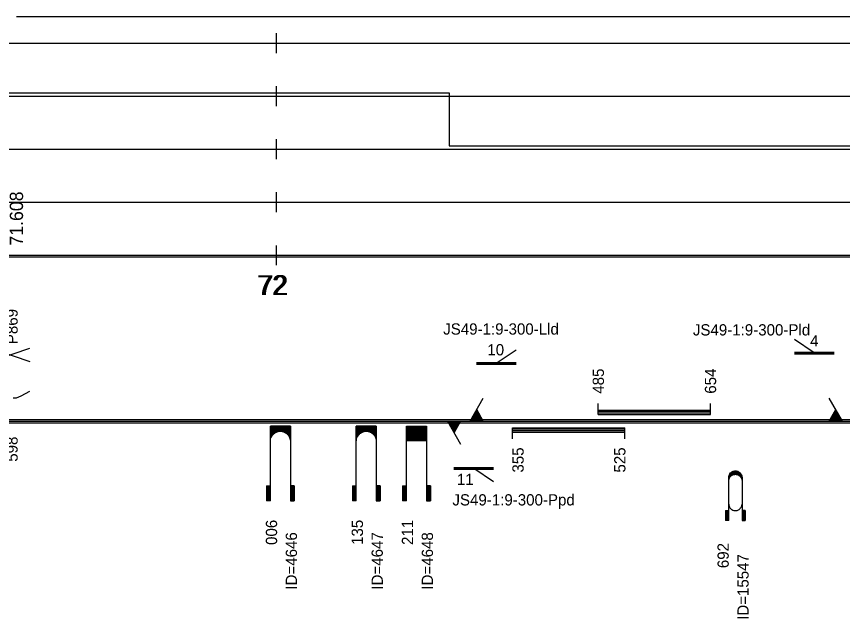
# Model space of a CAD drawing. Extents: x 2 to 10148, y 0 to 380.
# Drawn here: x 7460.5 to 7585, y 95.2 to 186 of the extents above; entities that cross this region are included whole.
import ezdxf

# ---------------------------------------------------------------- set-up
doc = ezdxf.new("R2010")
doc.units = 0
for name, color, linetype in [('CARA_S_OBJEKTY', 7, 'Continuous'), ('L_OBJEKTY_TEXT', 7, 'Continuous'), ('L_OBJEKTY_TVAR', 7, 'Continuous'), ('OBJEKTY_TEXT', 7, 'Continuous'), ('OBJEKTY_TVAR', 7, 'Continuous'), ('RYCHL_A', 7, 'Continuous'), ('RYCHL_B', 7, 'Continuous'), ('RYCHL_RASTR', 7, 'Continuous'), ('RYCHL_STAN', 7, 'Continuous'), ('STANIC_ZMEN_V', 7, 'Continuous')]:
    doc.layers.add(name, color=color, linetype=linetype)

msp = doc.modelspace()

# ---------------------------------------------------------------- linework, layer by layer
at = {"layer": 'CARA_S_OBJEKTY'}
for p, q in [((6872.96, 125.25), (8072.18, 125.25)), ((6872.96, 125), (8072.18, 125)), ((6872.96, 124.75), (8072.18, 124.75))]:
    msp.add_line(p, q, dxfattribs=at)
at = {"layer": 'L_OBJEKTY_TVAR'}
for p, q in [((7548.19, 126), (7548.19, 127.67)), ((7565.11, 126), (7565.11, 127.67)), ((7548.19, 126.67), (7565.11, 126.67)), ((7548.19, 126.5), (7565.11, 126.5)), ((7548.19, 126.25), (7565.11, 126.25)), ((7548.19, 126), (7565.11, 126)), ((7535.23, 124), (7552.19, 124)), ((7535.23, 122.33), (7535.23, 124)), ((7535.23, 123.83), (7552.19, 123.83)), ((7535.23, 123.58), (7552.19, 123.58)), ((7535.23, 123.33), (7552.19, 123.33)), ((7552.19, 122.33), (7552.19, 124))]:
    msp.add_line(p, q, dxfattribs=at)
at = {"layer": 'OBJEKTY_TVAR'}
for p, q in [((7580.76, 135.29), (7577.76, 137.29)), ((7456.47, 134), (7462.47, 136)), ((7456.47, 136), (7462.47, 134)), ((7532.81, 133.74), (7535.81, 135.74)), ((7577.76, 135.41), (7583.76, 135.41)), ((7577.76, 135.29), (7583.76, 135.29)), ((7577.76, 135.16), (7583.76, 135.16)), ((7529.81, 133.86), (7535.81, 133.86)), ((7529.81, 133.74), (7535.81, 133.74)), ((7529.81, 133.61), (7535.81, 133.61)), ((7459.97, 128.5), (7460.47, 128.5)), ((7460.47, 128.5), (7461.14, 128.83)), ((7461.14, 128.83), (7461.81, 129.17)), ((7461.81, 129.17), (7462.47, 129.5)), ((7528.85, 125), (7530.85, 128.46)), ((7585, 125), (7583, 128.46)), ((7529.8, 125), (7529.32, 125.82)), ((7529.95, 125), (7529.4, 125.95)), ((7530.1, 125), (7529.47, 126.08)), ((7530.25, 125), (7529.55, 126.21)), ((7530.4, 125), (7529.62, 126.34)), ((7530.55, 125), (7529.7, 126.47)), ((7530.7, 125), (7529.77, 126.6)), ((7530.85, 125), (7529.85, 126.73)), ((7583, 125), (7584, 126.73)), ((7583.15, 125), (7584.07, 126.6)), ((7583.3, 125), (7584.15, 126.47)), ((7583.45, 125), (7584.22, 126.34)), ((7583.6, 125), (7584.3, 126.21)), ((7583.75, 125), (7584.37, 126.08)), ((7583.9, 125), (7584.45, 125.95)), ((7584.05, 125), (7584.52, 125.82)), ((7525.43, 125), (7527.43, 121.54)), ((7525.63, 125), (7525.53, 124.83)), ((7525.78, 125), (7525.6, 124.7)), ((7525.93, 125), (7525.68, 124.57)), ((7526.08, 125), (7525.75, 124.44)), ((7526.23, 125), (7525.83, 124.31)), ((7526.38, 125), (7525.9, 124.18)), ((7526.53, 125), (7525.98, 124.05)), ((7526.68, 125), (7526.05, 123.92)), ((7526.83, 125), (7526.13, 123.79)), ((7526.98, 125), (7526.2, 123.66)), ((7527.13, 125), (7526.28, 123.53)), ((7527.28, 125), (7526.35, 123.4)), ((7527.43, 125), (7526.43, 123.27)), ((7529.05, 125), (7528.95, 125.17)), ((7529.2, 125), (7529.02, 125.3)), ((7529.35, 125), (7529.1, 125.43)), ((7529.5, 125), (7529.17, 125.56)), ((7529.65, 125), (7529.25, 125.69)), ((7584.2, 125), (7584.6, 125.69)), ((7584.35, 125), (7584.67, 125.56)), ((7584.5, 125), (7584.75, 125.43)), ((7584.65, 125), (7584.82, 125.3)), ((7584.8, 125), (7584.9, 125.17)), ((7498.75, 113), (7498.75, 124.25)), ((7501.75, 124.25), (7498.75, 124.25)), ((7498.75, 124.17), (7501.75, 124.17)), ((7498.75, 124.1), (7501.75, 124.1)), ((7498.75, 124.02), (7501.75, 124.02)), ((7498.75, 123.95), (7501.75, 123.95)), ((7498.75, 123.87), (7501.75, 123.87)), ((7498.75, 123.8), (7501.75, 123.8)), ((7498.75, 123.72), (7501.75, 123.72)), ((7498.75, 123.65), (7501.75, 123.65)), ((7498.75, 123.57), (7501.75, 123.57)), ((7498.75, 123.5), (7501.75, 123.5)), ((7498.75, 123.42), (7499.91, 123.42)), ((7498.75, 123.35), (7499.67, 123.35)), ((7499.52, 123.27), (7499.67, 123.35)), ((7499.67, 123.35), (7499.91, 123.42)), ((7499.91, 123.42), (7500.12, 123.46)), ((7500.12, 123.46), (7500.37, 123.46)), ((7500.37, 123.46), (7500.51, 123.44)), ((7500.51, 123.44), (7500.59, 123.42)), ((7500.59, 123.42), (7501.75, 123.42)), ((7500.59, 123.42), (7500.83, 123.35)), ((7500.83, 123.35), (7501.75, 123.35)), ((7500.83, 123.35), (7500.98, 123.27)), ((7501.75, 124.25), (7501.75, 113)), ((7511.7, 113), (7511.7, 124.25)), ((7514.7, 124.25), (7511.7, 124.25)), ((7511.7, 124.17), (7514.7, 124.17)), ((7511.7, 124.1), (7514.7, 124.1)), ((7511.7, 124.02), (7514.7, 124.02)), ((7511.7, 123.95), (7514.7, 123.95)), ((7511.7, 123.87), (7514.7, 123.87)), ((7511.7, 123.8), (7514.7, 123.8)), ((7511.7, 123.72), (7514.7, 123.72)), ((7511.7, 123.65), (7514.7, 123.65)), ((7511.7, 123.57), (7514.7, 123.57)), ((7511.7, 123.5), (7514.7, 123.5)), ((7511.7, 123.42), (7512.86, 123.42)), ((7511.7, 123.35), (7512.62, 123.35)), ((7512.47, 123.27), (7512.62, 123.35)), ((7512.62, 123.35), (7512.86, 123.42)), ((7512.86, 123.42), (7513.07, 123.46)), ((7513.07, 123.46), (7513.32, 123.46)), ((7513.32, 123.46), (7513.46, 123.44)), ((7513.46, 123.44), (7513.54, 123.42)), ((7513.54, 123.42), (7514.7, 123.42)), ((7513.54, 123.42), (7513.78, 123.35)), ((7513.78, 123.35), (7514.7, 123.35)), ((7513.78, 123.35), (7513.93, 123.27)), ((7514.7, 124.25), (7514.7, 113)), ((7519.26, 124.25), (7522.26, 124.25)), ((7519.26, 113), (7519.26, 124.25)), ((7519.26, 124.17), (7522.26, 124.17)), ((7519.26, 124.1), (7522.26, 124.1)), ((7519.26, 124.02), (7522.26, 124.02)), ((7519.26, 123.95), (7522.26, 123.95)), ((7519.26, 123.87), (7522.26, 123.87)), ((7519.26, 123.8), (7522.26, 123.8)), ((7519.26, 123.72), (7522.26, 123.72)), ((7519.26, 123.65), (7522.26, 123.65)), ((7519.26, 123.57), (7522.26, 123.57)), ((7519.26, 123.5), (7522.26, 123.5)), ((7519.26, 123.42), (7522.26, 123.42)), ((7519.26, 123.35), (7522.26, 123.35)), ((7522.26, 124.25), (7522.26, 113)), ((7498.75, 123.27), (7499.52, 123.27)), ((7498.75, 123.2), (7499.4, 123.2)), ((7498.75, 123.12), (7499.3, 123.12)), ((7498.75, 123.05), (7499.21, 123.05)), ((7498.75, 122.97), (7499.14, 122.97)), ((7498.75, 122.9), (7499.08, 122.9)), ((7498.75, 122.82), (7499.02, 122.82)), ((7498.75, 122.75), (7498.97, 122.75)), ((7498.75, 122.67), (7498.93, 122.67)), ((7498.75, 122.6), (7498.89, 122.6)), ((7498.75, 122.52), (7498.86, 122.52)), ((7498.75, 122.45), (7498.83, 122.45)), ((7498.75, 122.37), (7498.81, 122.37)), ((7498.75, 122.3), (7498.79, 122.3)), ((7498.75, 122.22), (7498.77, 122.22)), ((7498.75, 122.15), (7498.76, 122.15)), ((7498.75, 121.97), (7498.76, 122.11)), ((7498.76, 122.11), (7498.78, 122.28)), ((7498.78, 122.28), (7498.83, 122.46)), ((7498.83, 122.46), (7498.9, 122.61)), ((7498.9, 122.61), (7498.97, 122.75)), ((7498.97, 122.75), (7499.08, 122.9)), ((7499.08, 122.9), (7499.21, 123.05)), ((7499.21, 123.05), (7499.29, 123.12)), ((7499.29, 123.12), (7499.39, 123.19)), ((7499.39, 123.19), (7499.52, 123.27)), ((7500.98, 123.27), (7501.75, 123.27)), ((7500.98, 123.27), (7501.1, 123.2)), ((7501.1, 123.2), (7501.75, 123.2)), ((7501.1, 123.2), (7501.2, 123.12)), ((7501.2, 123.12), (7501.75, 123.12)), ((7501.2, 123.12), (7501.29, 123.05)), ((7501.29, 123.05), (7501.75, 123.05)), ((7501.29, 123.05), (7501.36, 122.97)), ((7501.36, 122.97), (7501.75, 122.97)), ((7501.36, 122.97), (7501.42, 122.9)), ((7501.42, 122.9), (7501.74, 122.9)), ((7501.42, 122.9), (7501.48, 122.82)), ((7501.48, 122.82), (7501.75, 122.82)), ((7501.48, 122.82), (7501.57, 122.67)), ((7501.53, 122.75), (7501.75, 122.75)), ((7501.57, 122.67), (7501.75, 122.67)), ((7501.57, 122.67), (7501.64, 122.52)), ((7501.61, 122.6), (7501.75, 122.6)), ((7501.64, 122.52), (7501.75, 122.52)), ((7501.64, 122.52), (7501.69, 122.37)), ((7501.67, 122.45), (7501.75, 122.45)), ((7501.69, 122.37), (7501.75, 122.37)), ((7501.69, 122.37), (7501.73, 122.22)), ((7501.71, 122.3), (7501.75, 122.3)), ((7501.73, 122.22), (7501.75, 122.22)), ((7501.73, 122.22), (7501.75, 121.97)), ((7501.74, 122.15), (7501.75, 122.15)), ((7511.7, 123.27), (7512.47, 123.27)), ((7511.7, 123.2), (7512.35, 123.2)), ((7511.7, 123.12), (7512.25, 123.12)), ((7511.7, 123.05), (7512.16, 123.05)), ((7511.7, 122.97), (7512.09, 122.97)), ((7511.7, 122.9), (7512.03, 122.9)), ((7511.7, 122.82), (7511.97, 122.82)), ((7511.7, 122.75), (7511.92, 122.75)), ((7511.7, 122.67), (7511.88, 122.67)), ((7511.7, 122.6), (7511.84, 122.6)), ((7511.7, 122.52), (7511.81, 122.52)), ((7511.7, 122.45), (7511.78, 122.45)), ((7511.7, 122.37), (7511.76, 122.37)), ((7511.7, 122.3), (7511.74, 122.3)), ((7511.7, 122.22), (7511.72, 122.22)), ((7511.7, 122.15), (7511.71, 122.15)), ((7511.7, 121.97), (7511.71, 122.11)), ((7511.71, 122.11), (7511.73, 122.28)), ((7511.73, 122.28), (7511.78, 122.46)), ((7511.78, 122.46), (7511.85, 122.61)), ((7511.85, 122.61), (7511.92, 122.75)), ((7511.92, 122.75), (7512.03, 122.9)), ((7512.03, 122.9), (7512.16, 123.05)), ((7512.16, 123.05), (7512.24, 123.12)), ((7512.24, 123.12), (7512.34, 123.19)), ((7512.34, 123.19), (7512.47, 123.27)), ((7513.93, 123.27), (7514.7, 123.27)), ((7513.93, 123.27), (7514.05, 123.2)), ((7514.05, 123.2), (7514.7, 123.2)), ((7514.05, 123.2), (7514.15, 123.12)), ((7514.15, 123.12), (7514.7, 123.12)), ((7514.15, 123.12), (7514.24, 123.05)), ((7514.24, 123.05), (7514.7, 123.05)), ((7514.24, 123.05), (7514.31, 122.97)), ((7514.31, 122.97), (7514.7, 122.97)), ((7514.31, 122.97), (7514.37, 122.9)), ((7514.37, 122.9), (7514.69, 122.9)), ((7514.37, 122.9), (7514.43, 122.82)), ((7514.43, 122.82), (7514.7, 122.82)), ((7514.43, 122.82), (7514.52, 122.67)), ((7514.48, 122.75), (7514.7, 122.75)), ((7514.52, 122.67), (7514.7, 122.67)), ((7514.52, 122.67), (7514.59, 122.52)), ((7514.56, 122.6), (7514.7, 122.6)), ((7514.59, 122.52), (7514.7, 122.52)), ((7514.59, 122.52), (7514.64, 122.37)), ((7514.62, 122.45), (7514.7, 122.45)), ((7514.64, 122.37), (7514.7, 122.37)), ((7514.64, 122.37), (7514.68, 122.22)), ((7514.66, 122.3), (7514.7, 122.3)), ((7514.68, 122.22), (7514.7, 122.22)), ((7514.68, 122.22), (7514.7, 121.97)), ((7514.69, 122.15), (7514.7, 122.15)), ((7519.26, 123.27), (7522.26, 123.27)), ((7519.26, 123.2), (7522.26, 123.2)), ((7519.26, 123.12), (7522.26, 123.12)), ((7519.26, 123.05), (7522.26, 123.05)), ((7519.26, 122.97), (7522.26, 122.97)), ((7519.26, 122.9), (7522.26, 122.9)), ((7519.26, 122.82), (7522.26, 122.82)), ((7519.26, 122.75), (7522.26, 122.75)), ((7519.26, 122.67), (7522.26, 122.67)), ((7519.26, 122.6), (7522.26, 122.6)), ((7519.26, 122.52), (7522.26, 122.52)), ((7519.26, 122.45), (7522.26, 122.45)), ((7519.26, 122.37), (7522.26, 122.37)), ((7519.26, 122.3), (7522.26, 122.3)), ((7519.26, 122.22), (7522.26, 122.22)), ((7519.26, 122.15), (7522.26, 122.15)), ((7519.26, 122.07), (7522.26, 122.07)), ((7526.4, 118.01), (7532.4, 118.01)), ((7526.4, 117.89), (7532.4, 117.89)), ((7526.4, 117.76), (7532.4, 117.76)), ((7529.4, 117.89), (7532.4, 115.89)), ((7568.03, 117.06), (7568.12, 117.18)), ((7568.06, 117.1), (7569.66, 117.1)), ((7568.1, 117.15), (7569.62, 117.15)), ((7568.12, 117.18), (7568.21, 117.26)), ((7568.15, 117.2), (7569.57, 117.2)), ((7568.2, 117.25), (7569.52, 117.25)), ((7568.21, 117.26), (7568.34, 117.35)), ((7568.26, 117.3), (7569.46, 117.3)), ((7568.33, 117.35), (7569.39, 117.35)), ((7568.34, 117.35), (7568.47, 117.42)), ((7568.42, 117.4), (7569.3, 117.4)), ((7568.47, 117.42), (7568.5, 117.43)), ((7568.5, 117.43), (7568.62, 117.47)), ((7568.55, 117.45), (7569.17, 117.45)), ((7568.62, 117.47), (7568.76, 117.49)), ((7568.76, 117.49), (7568.87, 117.5)), ((7568.87, 117.5), (7569, 117.49)), ((7569, 117.49), (7569.13, 117.46)), ((7569.13, 117.46), (7569.24, 117.43)), ((7569.24, 117.43), (7569.35, 117.37)), ((7569.35, 117.37), (7569.42, 117.32)), ((7569.42, 117.32), (7569.57, 117.21)), ((7569.57, 117.21), (7569.65, 117.11)), ((7569.65, 117.11), (7569.74, 116.98)), ((7567.86, 116.5), (7567.87, 116.65)), ((7567.86, 116.55), (7568.04, 116.55)), ((7567.86, 110), (7567.86, 116.5)), ((7567.86, 116.5), (7568.01, 116.5)), ((7567.86, 116.45), (7567.98, 116.45)), ((7567.86, 116.4), (7567.95, 116.4)), ((7567.86, 116.35), (7567.93, 116.35)), ((7567.86, 116.3), (7567.91, 116.3)), ((7567.86, 116.25), (7567.9, 116.25)), ((7567.86, 116.2), (7567.89, 116.2)), ((7567.86, 116.15), (7567.88, 116.15)), ((7567.86, 115.98), (7567.87, 116.13)), ((7567.86, 116.1), (7567.87, 116.1)), ((7567.87, 116.65), (7567.91, 116.81)), ((7567.87, 116.65), (7568.12, 116.65)), ((7567.87, 116.6), (7568.08, 116.6)), ((7567.87, 116.13), (7567.91, 116.28)), ((7567.88, 116.7), (7568.17, 116.7)), ((7567.89, 116.75), (7568.23, 116.75)), ((7567.91, 116.81), (7567.97, 116.95)), ((7567.91, 116.8), (7568.29, 116.8)), ((7567.91, 116.28), (7567.97, 116.43)), ((7567.92, 116.85), (7568.37, 116.85)), ((7567.94, 116.9), (7568.48, 116.9)), ((7567.97, 116.95), (7568.03, 117.06)), ((7567.97, 116.95), (7568.63, 116.95)), ((7567.97, 116.43), (7568.03, 116.53)), ((7567.99, 117), (7569.73, 117)), ((7568.02, 117.05), (7569.7, 117.05)), ((7568.03, 116.53), (7568.12, 116.65)), ((7568.12, 116.65), (7568.21, 116.74)), ((7568.21, 116.74), (7568.34, 116.83)), ((7568.34, 116.83), (7568.47, 116.9)), ((7568.47, 116.9), (7568.5, 116.91)), ((7568.5, 116.91), (7568.62, 116.95)), ((7568.62, 116.95), (7568.76, 116.97)), ((7568.76, 116.97), (7568.87, 116.98)), ((7568.87, 116.98), (7569, 116.97)), ((7569, 116.97), (7569.13, 116.94)), ((7569.09, 116.95), (7569.75, 116.95)), ((7569.13, 116.94), (7569.24, 116.9)), ((7569.24, 116.9), (7569.35, 116.85)), ((7569.24, 116.9), (7569.78, 116.9)), ((7569.35, 116.85), (7569.8, 116.85)), ((7569.35, 116.85), (7569.42, 116.8)), ((7569.42, 116.8), (7569.57, 116.68)), ((7569.43, 116.8), (7569.81, 116.8)), ((7569.49, 116.75), (7569.83, 116.75)), ((7569.55, 116.7), (7569.84, 116.7)), ((7569.57, 116.68), (7569.65, 116.59)), ((7569.6, 116.65), (7569.85, 116.65)), ((7569.64, 116.6), (7569.85, 116.6)), ((7569.65, 116.59), (7569.74, 116.46)), ((7569.68, 116.55), (7569.86, 116.55)), ((7569.71, 116.5), (7569.86, 116.5)), ((7569.74, 116.98), (7569.78, 116.89)), ((7569.74, 116.46), (7569.78, 116.37)), ((7569.74, 116.45), (7569.86, 116.45)), ((7569.77, 116.4), (7569.86, 116.4)), ((7569.78, 116.89), (7569.82, 116.77)), ((7569.78, 116.37), (7569.82, 116.24)), ((7569.79, 116.35), (7569.86, 116.35)), ((7569.81, 116.3), (7569.86, 116.3)), ((7569.82, 116.77), (7569.85, 116.65)), ((7569.82, 116.25), (7569.86, 116.25)), ((7569.82, 116.24), (7569.85, 116.13)), ((7569.83, 116.2), (7569.86, 116.2)), ((7569.84, 116.15), (7569.86, 116.15)), ((7569.85, 116.65), (7569.86, 116.56)), ((7569.85, 116.13), (7569.86, 116.03)), ((7569.85, 116.1), (7569.86, 116.1)), ((7569.86, 116.56), (7569.86, 116.5)), ((7569.86, 116.5), (7569.86, 110)), ((7569.86, 116.03), (7569.86, 115.98)), ((7498.15, 115.25), (7498.75, 115.25)), ((7498.15, 115.25), (7498.15, 113)), ((7498.22, 115.25), (7498.22, 113)), ((7498.3, 115.25), (7498.3, 113)), ((7498.37, 115.25), (7498.37, 113)), ((7498.45, 115.25), (7498.45, 113)), ((7498.52, 115.25), (7498.52, 113)), ((7498.6, 115.25), (7498.6, 113)), ((7498.67, 115.25), (7498.67, 113)), ((7502.35, 115.25), (7501.75, 115.25)), ((7501.83, 115.25), (7501.83, 113)), ((7501.9, 115.25), (7501.9, 113)), ((7501.98, 115.25), (7501.98, 113)), ((7502.05, 115.25), (7502.05, 113)), ((7502.13, 115.25), (7502.13, 113)), ((7502.2, 115.25), (7502.2, 113)), ((7502.28, 115.25), (7502.28, 113)), ((7502.35, 115.25), (7502.35, 113)), ((7511.1, 115.25), (7511.7, 115.25)), ((7511.1, 115.25), (7511.1, 113)), ((7511.17, 115.25), (7511.17, 113)), ((7511.25, 115.25), (7511.25, 113)), ((7511.32, 115.25), (7511.32, 113)), ((7511.4, 115.25), (7511.4, 113)), ((7511.47, 115.25), (7511.47, 113)), ((7511.55, 115.25), (7511.55, 113)), ((7511.62, 115.25), (7511.62, 113)), ((7515.3, 115.25), (7514.7, 115.25)), ((7514.78, 115.25), (7514.78, 113)), ((7514.85, 115.25), (7514.85, 113)), ((7514.93, 115.25), (7514.93, 113)), ((7515, 115.25), (7515, 113)), ((7515.08, 115.25), (7515.08, 113)), ((7515.15, 115.25), (7515.15, 113)), ((7515.23, 115.25), (7515.23, 113)), ((7515.3, 115.25), (7515.3, 113)), ((7518.66, 115.25), (7518.66, 113)), ((7518.66, 115.25), (7519.26, 115.25)), ((7518.73, 115.25), (7518.73, 113)), ((7518.81, 115.25), (7518.81, 113)), ((7518.88, 115.25), (7518.88, 113)), ((7518.96, 115.25), (7518.96, 113)), ((7519.03, 115.25), (7519.03, 113)), ((7519.11, 115.25), (7519.11, 113)), ((7519.18, 115.25), (7519.18, 113)), ((7522.86, 115.25), (7522.26, 115.25)), ((7522.34, 115.25), (7522.34, 113)), ((7522.41, 115.25), (7522.41, 113)), ((7522.49, 115.25), (7522.49, 113)), ((7522.56, 115.25), (7522.56, 113)), ((7522.64, 115.25), (7522.64, 113)), ((7522.71, 115.25), (7522.71, 113)), ((7522.79, 115.25), (7522.79, 113)), ((7522.86, 115.25), (7522.86, 113)), ((7498.75, 113), (7498.15, 113)), ((7501.75, 113), (7502.35, 113)), ((7511.7, 113), (7511.1, 113)), ((7514.7, 113), (7515.3, 113)), ((7519.26, 113), (7518.66, 113)), ((7522.26, 113), (7522.86, 113)), ((7567.86, 112.5), (7567.87, 112.35)), ((7567.87, 112.35), (7567.91, 112.2)), ((7567.91, 112.2), (7567.97, 112.05)), ((7569.74, 112.02), (7569.78, 112.11)), ((7569.78, 112.11), (7569.82, 112.24)), ((7569.82, 112.24), (7569.85, 112.35)), ((7569.85, 112.35), (7569.86, 112.45)), ((7569.86, 112.45), (7569.86, 112.5)), ((7567.36, 111.5), (7567.86, 111.5)), ((7567.36, 111.5), (7567.36, 110)), ((7567.41, 111.5), (7567.41, 110)), ((7567.46, 111.5), (7567.46, 110)), ((7567.51, 111.5), (7567.51, 110)), ((7567.56, 111.5), (7567.56, 110)), ((7567.61, 111.5), (7567.61, 110)), ((7567.66, 111.5), (7567.66, 110)), ((7567.71, 111.5), (7567.71, 110)), ((7567.76, 111.5), (7567.76, 110)), ((7567.81, 111.5), (7567.81, 110)), ((7567.97, 112.05), (7568.03, 111.95)), ((7568.03, 111.95), (7568.12, 111.83)), ((7568.12, 111.83), (7568.21, 111.74)), ((7568.21, 111.74), (7568.34, 111.65)), ((7568.34, 111.65), (7568.47, 111.58)), ((7568.47, 111.58), (7568.5, 111.57)), ((7568.5, 111.57), (7568.62, 111.53)), ((7568.62, 111.53), (7568.76, 111.51)), ((7568.76, 111.51), (7568.87, 111.5)), ((7568.87, 111.5), (7569, 111.51)), ((7569, 111.51), (7569.13, 111.54)), ((7569.13, 111.54), (7569.24, 111.58)), ((7569.24, 111.58), (7569.35, 111.63)), ((7569.35, 111.63), (7569.42, 111.68)), ((7569.42, 111.68), (7569.57, 111.8)), ((7569.57, 111.8), (7569.65, 111.9)), ((7569.65, 111.9), (7569.74, 112.02)), ((7570.36, 111.5), (7569.86, 111.5)), ((7569.91, 111.5), (7569.91, 110)), ((7569.96, 111.5), (7569.96, 110)), ((7570.01, 111.5), (7570.01, 110)), ((7570.06, 111.5), (7570.06, 110)), ((7570.11, 111.5), (7570.11, 110)), ((7570.16, 111.5), (7570.16, 110)), ((7570.21, 111.5), (7570.21, 110)), ((7570.26, 111.5), (7570.26, 110)), ((7570.31, 111.5), (7570.31, 110)), ((7570.36, 111.5), (7570.36, 110)), ((7567.86, 110), (7567.36, 110)), ((7569.86, 110), (7570.36, 110))]:
    msp.add_line(p, q, dxfattribs=at)
at = {"layer": 'RYCHL_A'}
for p, q in [((7351.68, 174.5), (7525.68, 174.5)), ((7525.68, 174.5), (7525.68, 166.5)), ((7525.68, 166.5), (7607.68, 166.5))]:
    msp.add_line(p, q, dxfattribs=at)
at = {"layer": 'RYCHL_B'}
msp.add_line((7460.44, 186), (7765.91, 186), dxfattribs=at)
at = {"layer": 'RYCHL_RASTR'}
for p, q in [((7499.68, 180.5), (7499.68, 183.5)), ((6869.05, 182), (8074.39, 182)), ((7499.68, 172.5), (7499.68, 175.5)), ((6869.05, 174), (8074.39, 174)), ((7499.68, 164.5), (7499.68, 167.5)), ((6869.05, 166), (8074.4, 166)), ((7499.68, 156.5), (7499.68, 159.5)), ((6869.05, 158), (8074.39, 158)), ((7499.68, 148.5), (7499.68, 151.5)), ((6872.96, 150), (8072.18, 150)), ((6872.96, 149.75), (8072.18, 149.75))]:
    msp.add_line(p, q, dxfattribs=at)

# ---------------------------------------------------------------- texts
at = {"layer": 'L_OBJEKTY_TEXT'}
for s, p in [('485', (7549.04, 129.13)), ('654', (7565.96, 129.13)), ('355', (7536.93, 117.24)), ('525', (7552.28, 117.24))]:
    msp.add_text(s, height=1.7, rotation=90, dxfattribs=at).set_placement(p)
at = {"layer": 'OBJEKTY_TEXT'}
for s, p in [('P869', (7460.63, 136.6)), ('598', (7460.63, 118.87)), ('006', (7499.75, 106.33)), ('135', (7512.7, 106.33)), ('211', (7520.26, 106.33)), ('ID=4646', (7502.75, 99.59)), ('ID=4647', (7515.7, 99.59)), ('ID=4648', (7523.26, 99.59)), ('692', (7567.86, 102.83)), ('ID=15547', (7570.86, 95.03))]:
    msp.add_text(s, height=1.7, rotation=90, dxfattribs=at).set_placement(p)
for s, p in [('JS49-1:9-300-Lld', (7524.8, 138.04)), ('JS49-1:9-300-Pld', (7562.45, 137.91)), ('4', (7580.13, 136.25)), ('10', (7531.46, 134.91)), ('11', (7526.87, 115.37)), ('JS49-1:9-300-Ppd', (7526.19, 112.28))]:
    msp.add_text(s, height=1.7, dxfattribs=at).set_placement(p)
at = {"layer": 'RYCHL_STAN'}
for p in [(7496.74, 144), (7496.99, 144)]:
    msp.add_text('72', height=3, dxfattribs=at).set_placement(p)
at = {"layer": 'STANIC_ZMEN_V'}
msp.add_text('71.608', height=2, rotation=90, dxfattribs=at).set_placement((7461.44, 151.45))

doc.saveas('drawing.dxf')
